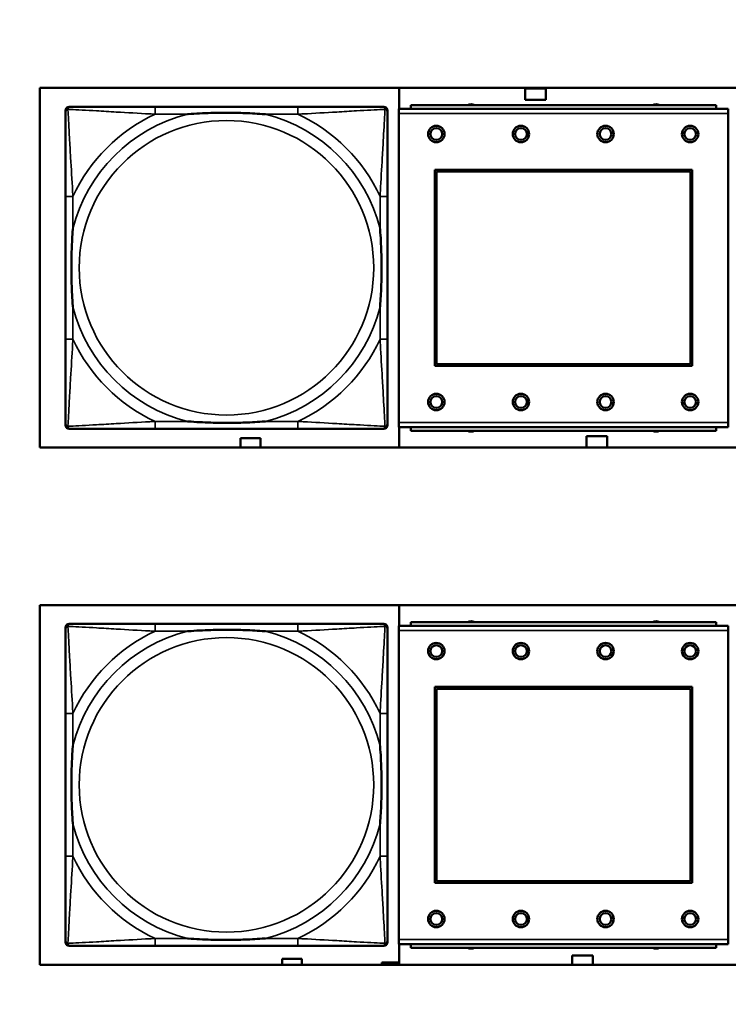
# Model space of a CAD drawing. Header units: inches. Extents: x 1.9 to 64.4, y 1.6 to 69.2.
# Tile 284 of 328: x 55.9 to 57.4, y 44.7 to 46.8. Entities that reach past the tile are written whole.
import ezdxf

# ---------------------------------------------------------------- set-up
doc = ezdxf.new("R2010")
doc.units = ezdxf.units.IN
doc.header["$MEASUREMENT"] = 0
for name, color, linetype, lineweight in [('Dimension (ANSI)', 7, 'Continuous', 25), ('Visible (ANSI)', 7, 'Continuous', 50), ('Visible Narrow (ANSI)', 7, 'Continuous', 35)]:
    doc.layers.add(name, color=color, linetype=linetype, lineweight=lineweight)
doc.styles.add('Note Text (ANSI)', font='tahoma.ttf')
doc.dimstyles.new('Default (ANSI)', dxfattribs={"dimtxt": 0.5, "dimasz": 0.098425, "dimexe": 0.125, "dimexo": 0.0625, "dimgap": 0.031496, "dimtad": 0, "dimtih": 1, "dimtoh": 1, "dimrnd": 1e-08, "dimzin": 4, "dimdsep": 46, "dimtxsty": 'Note Text (ANSI)', "dimcen": 0.09, "dimdle": 0.393701, "dimclrd": 256, "dimclre": 256, "dimclrt": 256, "dimadec": 0, "dimazin": 1, "dimtfac": 1, "dimtofl": 0, "dimtmove": 0, "dimatfit": 3, "dimfxl": 1, "dimtolj": 1, "dimtzin": 4, "dimlwd": -1, "dimlwe": -1, "dimarcsym": 0})

# ---------------------------------------------------------------- blocks, each defined once
blk = doc.blocks.new('*D10')
at = {"layer": 'Defpoints', "color": 0}
for p in [(59.5224, 65.0112), (54.8947, 40.8796), (62.5145, 40.8796)]:
    blk.add_point(p, dxfattribs=at)
at = {"layer": 'Dimension (ANSI)'}
for p, q in [((59.5849, 65.0112), (62.6395, 65.0112)), ((62.5145, 64.9128), (62.5145, 53.304)), ((62.5145, 40.978), (62.5145, 52.5868)), ((54.9572, 40.8796), (62.6395, 40.8796))]:
    blk.add_line(p, q, dxfattribs=at)
for points in [[(62.4981, 64.9128), (62.5309, 64.9128), (62.5145, 65.0112)], [(62.4981, 40.978), (62.5309, 40.978), (62.5145, 40.8796)]]:
    blk.add_solid(points, dxfattribs=at)
at = {"layer": 'Dimension (ANSI)', "insert": (60.4801, 53.2725), "char_height": 0.5, "attachment_point": 1, "style": 'Note Text (ANSI)'}
blk.add_mtext('\\A1;24.13 [612.9]', dxfattribs=at)

msp = doc.modelspace()

# ---------------------------------------------------------------- linework, layer by layer
at = {"layer": 'Visible (ANSI)'}
for p, q in [((55.9601, 45.8834), (55.9601, 46.6485)), ((55.9601, 46.6485), (58.1652, 46.6485)), ((56.7247, 46.6036), (56.7247, 46.6485)), ((56.9927, 46.6231), (56.9927, 46.6471)), ((56.9927, 46.6471), (57.0367, 46.6471)), ((57.0367, 46.6471), (57.0367, 46.6231)), ((57.3989, 46.6116), (56.7489, 46.6116)), ((56.7489, 46.6036), (56.7489, 46.6116)), ((57.0367, 46.6231), (56.9927, 46.6231)), ((57.3989, 46.6116), (57.3989, 46.6036)), ((56.0144, 45.9308), (56.0144, 46.6)), ((56.0223, 46.6079), (56.0263, 46.6079)), ((56.5089, 46.6079), (56.205, 46.6079)), ((56.6877, 46.6079), (56.6916, 46.6079)), ((56.6995, 46.6), (56.6995, 46.5961)), ((57.4244, 46.6036), (56.7234, 46.6036)), ((56.7234, 46.5936), (56.7234, 46.6036)), ((56.7234, 46.5936), (56.7234, 45.9366)), ((57.4244, 46.6036), (57.4244, 46.5936)), ((57.4244, 45.9366), (57.4244, 46.5936)), ((56.8004, 46.0566), (56.8004, 46.4736)), ((56.8004, 46.4736), (57.3474, 46.4736)), ((56.804, 46.47), (57.3438, 46.47)), ((56.804, 46.0602), (56.804, 46.47)), ((57.3438, 46.47), (57.3438, 46.0602)), ((57.3474, 46.4736), (57.3474, 46.0566)), ((56.0144, 46.4174), (56.0144, 46.1134)), ((56.6995, 46.1134), (56.6995, 46.4174)), ((57.3474, 46.0566), (56.8004, 46.0566)), ((57.3438, 46.0602), (56.804, 46.0602)), ((56.6916, 45.9229), (56.0223, 45.9229)), ((56.205, 45.9229), (56.5089, 45.9229)), ((56.6995, 45.9347), (56.6995, 45.9308)), ((56.7234, 45.9266), (56.7234, 45.9366)), ((56.7234, 45.9266), (57.4244, 45.9266)), ((56.7247, 45.8834), (56.7247, 45.9266)), ((56.7489, 45.9266), (56.7489, 45.9186)), ((57.3989, 45.9186), (56.7489, 45.9186)), ((57.3989, 45.9186), (57.3989, 45.9266)), ((57.4244, 45.9366), (57.4244, 45.9266)), ((56.3867, 45.8834), (56.3867, 45.9031)), ((56.3867, 45.9031), (56.4297, 45.9031)), ((56.4297, 45.9031), (56.4297, 45.8834)), ((57.1227, 45.9071), (57.1667, 45.9071)), ((57.1227, 45.8834), (57.1227, 45.9071)), ((57.1667, 45.9071), (57.1667, 45.8834)), ((58.1652, 45.8834), (55.9601, 45.8834)), ((55.9601, 44.7824), (55.9601, 45.5475)), ((55.9601, 45.5475), (58.1652, 45.5475)), ((56.7247, 45.5036), (56.7247, 45.5475)), ((56.0144, 44.8308), (56.0144, 45.5)), ((56.0223, 45.5079), (56.0263, 45.5079)), ((56.5089, 45.5079), (56.205, 45.5079)), ((56.6877, 45.5079), (56.6916, 45.5079)), ((56.6995, 45.5), (56.6995, 45.4961)), ((57.4244, 45.5036), (56.7234, 45.5036)), ((56.7234, 45.4936), (56.7234, 45.5036)), ((57.3989, 45.5116), (56.7489, 45.5116)), ((56.7489, 45.5036), (56.7489, 45.5116)), ((57.3989, 45.5116), (57.3989, 45.5036)), ((57.4244, 45.5036), (57.4244, 45.4936)), ((56.7234, 45.4936), (56.7234, 44.8366)), ((57.4244, 44.8366), (57.4244, 45.4936)), ((56.8004, 44.9566), (56.8004, 45.3736)), ((56.8004, 45.3736), (57.3474, 45.3736)), ((57.3474, 45.3736), (57.3474, 44.9566)), ((56.804, 45.37), (57.3438, 45.37)), ((56.804, 44.9602), (56.804, 45.37)), ((57.3438, 45.37), (57.3438, 44.9602)), ((56.0144, 45.3174), (56.0144, 45.0134)), ((56.6995, 45.0134), (56.6995, 45.3174)), ((57.3474, 44.9566), (56.8004, 44.9566)), ((57.3438, 44.9602), (56.804, 44.9602)), ((56.6995, 44.8347), (56.6995, 44.8308)), ((56.7234, 44.8266), (56.7234, 44.8366)), ((57.4244, 44.8366), (57.4244, 44.8266)), ((56.6916, 44.8229), (56.0223, 44.8229)), ((56.205, 44.8229), (56.5089, 44.8229)), ((56.7234, 44.8266), (57.4244, 44.8266)), ((56.7247, 44.7824), (56.7247, 44.8266)), ((56.7489, 44.8266), (56.7489, 44.8186)), ((57.3989, 44.8186), (56.7489, 44.8186)), ((57.3989, 44.8186), (57.3989, 44.8266)), ((56.4752, 44.7824), (56.4752, 44.7951)), ((56.4752, 44.7951), (56.5172, 44.7951)), ((56.5172, 44.7951), (56.5172, 44.7824)), ((56.6877, 44.7824), (56.6877, 44.7876)), ((56.6877, 44.7876), (56.7247, 44.7876)), ((57.0927, 44.7824), (57.0927, 44.8021)), ((57.0927, 44.8021), (57.1367, 44.8021)), ((57.1367, 44.8021), (57.1367, 44.7824)), ((58.1652, 44.7824), (55.9601, 44.7824))]:
    msp.add_line(p, q, dxfattribs=at)
for centre, radius in [((56.8034, 46.55), 0.0175), ((56.9834, 46.55), 0.0175), ((57.1634, 46.55), 0.0175), ((57.3434, 46.55), 0.0175), ((56.8034, 46.55), 0.0125), ((56.9834, 46.55), 0.0125), ((57.1634, 46.55), 0.0125), ((57.3434, 46.55), 0.0125), ((56.8034, 45.98), 0.0175), ((56.8034, 45.98), 0.0125), ((56.9834, 45.98), 0.0175), ((56.9834, 45.98), 0.0125), ((57.1634, 45.98), 0.0175), ((57.1634, 45.98), 0.0125), ((57.3434, 45.98), 0.0175), ((57.3434, 45.98), 0.0125), ((56.8034, 45.45), 0.0175), ((56.8034, 45.45), 0.0125), ((56.9834, 45.45), 0.0175), ((56.9834, 45.45), 0.0125), ((57.1634, 45.45), 0.0175), ((57.1634, 45.45), 0.0125), ((57.3434, 45.45), 0.0175), ((57.3434, 45.45), 0.0125), ((56.8034, 44.88), 0.0175), ((56.8034, 44.88), 0.0125), ((56.9834, 44.88), 0.0175), ((56.9834, 44.88), 0.0125), ((57.1634, 44.88), 0.0175), ((57.1634, 44.88), 0.0125), ((57.3434, 44.88), 0.0175), ((57.3434, 44.88), 0.0125)]:
    msp.add_circle(centre, radius, dxfattribs=at)
for centre, radius, start, end in [((56.8772, 46.596), 0.0175, 63.5005, 116.4995), ((57.2709, 46.596), 0.0175, 63.5005, 116.4995), ((56.0223, 46.6), 0.00787, 90, 180), ((56.0263, 46.5961), 0.0118, 90, 180), ((56.6877, 46.5961), 0.0118, 0, 90), ((56.6916, 46.6), 0.00787, 0, 90), ((56.0263, 45.9347), 0.0118, 180, 270), ((56.0223, 45.9308), 0.00787, 180, 270), ((56.6877, 45.9347), 0.0118, 270, 360), ((56.6916, 45.9308), 0.00787, 270, 0), ((56.8772, 45.9346), 0.0175, 245.4758, 294.5242), ((57.2709, 45.9346), 0.0175, 245.4758, 294.5242), ((56.0223, 45.5), 0.00787, 90, 180), ((56.0263, 45.4961), 0.0118, 90, 180), ((56.6877, 45.4961), 0.0118, 0, 90), ((56.6916, 45.5), 0.00787, 0, 90), ((56.8772, 45.496), 0.0175, 63.5005, 116.4995), ((57.2709, 45.496), 0.0175, 63.5005, 116.4995), ((56.0263, 44.8347), 0.0118, 180, 270), ((56.0223, 44.8308), 0.00787, 180, 270), ((56.6877, 44.8347), 0.0118, 270, 360), ((56.6916, 44.8308), 0.00787, 270, 0), ((56.8772, 44.8346), 0.0175, 245.4758, 294.5242), ((57.2709, 44.8346), 0.0175, 245.4758, 294.5242)]:
    msp.add_arc(centre, radius, start, end, dxfattribs=at)
for points, knots in [([(56.0144, 46.5961), (56.0144, 46.5812), (56.0144, 46.5396), (56.0144, 46.499), (56.0144, 46.4724), (56.0144, 46.4446), (56.0144, 46.4174)], [-0.5252205, -0.5252205, -0.5252205, -0.5252205, -0.20743, -0.20743, -0.20743, 0, 0, 0, 0]), ([(56.205, 46.6079), (56.2014, 46.6079), (56.1978, 46.6079), (56.1942, 46.6079), (56.161, 46.6079), (56.1273, 46.6079), (56.0965, 46.6079), (56.0695, 46.6079), (56.044, 46.6079), (56.0305, 46.6079), (56.0289, 46.6079), (56.0275, 46.6079), (56.0263, 46.6079)], [0, 0, 0, 0, 0.0272471, 0.0272471, 0.0272471, 0.2790553, 0.2790553, 0.2790553, 0.4988354, 0.4988354, 0.4988354, 0.5252205, 0.5252205, 0.5252205, 0.5252205]), ([(56.2742, 46.5922), (56.2746, 46.5922), (56.2751, 46.5922), (56.2916, 46.5935), (56.3076, 46.5943), (56.3306, 46.595), (56.3373, 46.5952), (56.3465, 46.5953), (56.3489, 46.5953), (56.353, 46.5953), (56.3546, 46.5953), (56.3578, 46.5953), (56.3593, 46.5953), (56.3629, 46.5953), (56.3649, 46.5953), (56.3711, 46.5953), (56.3752, 46.5952), (56.3849, 46.595), (56.3905, 46.5948), (56.4103, 46.5941), (56.4244, 46.5933), (56.4388, 46.5922), (56.4393, 46.5922), (56.4397, 46.5922)], [-0.416114, -0.416114, -0.416114, -0.416114, -0.4127691, -0.4127691, -0.2896446, -0.2896446, -0.2388934, -0.2388934, -0.2201881, -0.2201881, -0.2080204, -0.2080204, -0.196499, -0.196499, -0.1809939, -0.1809939, -0.149741, -0.149741, -0.1073162, -0.1073162, 0, 0, 0.0033356, 0.0033356, 0.0033356, 0.0033356]), ([(56.6877, 46.6079), (56.6728, 46.6079), (56.6312, 46.6079), (56.5905, 46.6079), (56.564, 46.6079), (56.5361, 46.6079), (56.5089, 46.6079)], [-0.5252205, -0.5252205, -0.5252205, -0.5252205, -0.20743, -0.20743, -0.20743, 0, 0, 0, 0]), ([(56.6995, 46.4174), (56.6995, 46.4209), (56.6995, 46.4245), (56.6995, 46.4281), (56.6995, 46.4613), (56.6995, 46.495), (56.6995, 46.5259), (56.6995, 46.5528), (56.6995, 46.5784), (56.6995, 46.5918), (56.6995, 46.5934), (56.6995, 46.5949), (56.6995, 46.5961)], [0, 0, 0, 0, 0.0272471, 0.0272471, 0.0272471, 0.2790553, 0.2790553, 0.2790553, 0.4988354, 0.4988354, 0.4988354, 0.5252205, 0.5252205, 0.5252205, 0.5252205]), ([(56.0302, 46.1827), (56.0302, 46.1831), (56.0301, 46.1835), (56.0289, 46.2), (56.028, 46.2161), (56.0273, 46.239), (56.0272, 46.2457), (56.0271, 46.2549), (56.027, 46.2574), (56.027, 46.2615), (56.027, 46.2631), (56.027, 46.2662), (56.027, 46.2677), (56.027, 46.2713), (56.027, 46.2734), (56.0271, 46.2795), (56.0272, 46.2837), (56.0274, 46.2934), (56.0275, 46.299), (56.0282, 46.3188), (56.029, 46.3328), (56.0301, 46.3473), (56.0302, 46.3477), (56.0302, 46.3482)], [-0.416114, -0.416114, -0.416114, -0.416114, -0.4127691, -0.4127691, -0.2896446, -0.2896446, -0.2388934, -0.2388934, -0.2201881, -0.2201881, -0.2080204, -0.2080204, -0.196499, -0.196499, -0.1809939, -0.1809939, -0.149741, -0.149741, -0.1073162, -0.1073162, 0, 0, 0.0033356, 0.0033356, 0.0033356, 0.0033356]), ([(56.6837, 46.3482), (56.6838, 46.3477), (56.6838, 46.3473), (56.685, 46.3308), (56.6859, 46.3147), (56.6866, 46.2918), (56.6867, 46.2851), (56.6869, 46.2759), (56.6869, 46.2734), (56.6869, 46.2693), (56.6869, 46.2677), (56.6869, 46.2646), (56.6869, 46.2631), (56.6869, 46.2595), (56.6869, 46.2575), (56.6868, 46.2513), (56.6868, 46.2471), (56.6866, 46.2374), (56.6864, 46.2318), (56.6857, 46.2121), (56.6849, 46.198), (56.6838, 46.1835), (56.6838, 46.1831), (56.6837, 46.1827)], [-0.416114, -0.416114, -0.416114, -0.416114, -0.4127691, -0.4127691, -0.2896446, -0.2896446, -0.2388934, -0.2388934, -0.2201881, -0.2201881, -0.2080204, -0.2080204, -0.196499, -0.196499, -0.1809939, -0.1809939, -0.149741, -0.149741, -0.1073162, -0.1073162, 0, 0, 0.0033356, 0.0033356, 0.0033356, 0.0033356]), ([(56.0144, 46.1134), (56.0144, 46.0862), (56.0144, 46.0584), (56.0144, 46.0318), (56.0144, 45.9912), (56.0144, 45.9496), (56.0144, 45.9347)], [3.9382945, 3.9382945, 3.9382945, 3.9382945, 4.1457245, 4.1457245, 4.1457245, 4.463515, 4.463515, 4.463515, 4.463515]), ([(56.6995, 45.9347), (56.6995, 45.9496), (56.6995, 45.9912), (56.6995, 46.0318), (56.6995, 46.0584), (56.6995, 46.0862), (56.6995, 46.1134)], [-0.5252205, -0.5252205, -0.5252205, -0.5252205, -0.20743, -0.20743, -0.20743, 0, 0, 0, 0]), ([(56.4397, 45.9386), (56.4393, 45.9386), (56.4388, 45.9386), (56.4244, 45.9375), (56.4103, 45.9367), (56.3905, 45.936), (56.3849, 45.9358), (56.3752, 45.9356), (56.3711, 45.9355), (56.3649, 45.9355), (56.3629, 45.9355), (56.3593, 45.9355), (56.3578, 45.9355), (56.3546, 45.9355), (56.353, 45.9355), (56.3489, 45.9355), (56.3465, 45.9355), (56.3373, 45.9356), (56.3306, 45.9358), (56.3076, 45.9365), (56.2916, 45.9373), (56.2751, 45.9386), (56.2746, 45.9386), (56.2742, 45.9386)], [-0.4149464, -0.4149464, -0.4149464, -0.4149464, -0.41162, -0.41162, -0.3046026, -0.3046026, -0.2622958, -0.2622958, -0.23113, -0.23113, -0.215668, -0.215668, -0.2041787, -0.2041787, -0.1920448, -0.1920448, -0.1733916, -0.1733916, -0.1227817, -0.1227817, 0, 0, 0.0033356, 0.0033356, 0.0033356, 0.0033356]), ([(56.0263, 45.9229), (56.0411, 45.9229), (56.0827, 45.9229), (56.1234, 45.9229), (56.1499, 45.9229), (56.1778, 45.9229), (56.205, 45.9229)], [-0.5252205, -0.5252205, -0.5252205, -0.5252205, -0.20743, -0.20743, -0.20743, 0, 0, 0, 0]), ([(56.5089, 45.9229), (56.5361, 45.9229), (56.564, 45.9229), (56.5905, 45.9229), (56.6312, 45.9229), (56.6728, 45.9229), (56.6877, 45.9229)], [3.9382945, 3.9382945, 3.9382945, 3.9382945, 4.1457245, 4.1457245, 4.1457245, 4.463515, 4.463515, 4.463515, 4.463515]), ([(56.205, 45.5079), (56.2014, 45.5079), (56.1978, 45.5079), (56.1942, 45.5079), (56.161, 45.5079), (56.1273, 45.5079), (56.0965, 45.5079), (56.0695, 45.5079), (56.044, 45.5079), (56.0305, 45.5079), (56.0289, 45.5079), (56.0275, 45.5079), (56.0263, 45.5079)], [0, 0, 0, 0, 0.0272471, 0.0272471, 0.0272471, 0.2790553, 0.2790553, 0.2790553, 0.4988354, 0.4988354, 0.4988354, 0.5252205, 0.5252205, 0.5252205, 0.5252205]), ([(56.6877, 45.5079), (56.6728, 45.5079), (56.6312, 45.5079), (56.5905, 45.5079), (56.564, 45.5079), (56.5361, 45.5079), (56.5089, 45.5079)], [-0.5252205, -0.5252205, -0.5252205, -0.5252205, -0.20743, -0.20743, -0.20743, 0, 0, 0, 0]), ([(56.0144, 45.4961), (56.0144, 45.4812), (56.0144, 45.4396), (56.0144, 45.399), (56.0144, 45.3724), (56.0144, 45.3446), (56.0144, 45.3174)], [-0.5252205, -0.5252205, -0.5252205, -0.5252205, -0.20743, -0.20743, -0.20743, 0, 0, 0, 0]), ([(56.2742, 45.4922), (56.2746, 45.4922), (56.2751, 45.4922), (56.2916, 45.4935), (56.3076, 45.4943), (56.3306, 45.495), (56.3373, 45.4952), (56.3465, 45.4953), (56.3489, 45.4953), (56.353, 45.4953), (56.3546, 45.4953), (56.3578, 45.4953), (56.3593, 45.4953), (56.3629, 45.4953), (56.3649, 45.4953), (56.3711, 45.4953), (56.3752, 45.4952), (56.3849, 45.495), (56.3905, 45.4948), (56.4103, 45.4941), (56.4244, 45.4933), (56.4388, 45.4922), (56.4393, 45.4922), (56.4397, 45.4922)], [-0.416114, -0.416114, -0.416114, -0.416114, -0.4127691, -0.4127691, -0.2896446, -0.2896446, -0.2388934, -0.2388934, -0.2201881, -0.2201881, -0.2080204, -0.2080204, -0.196499, -0.196499, -0.1809939, -0.1809939, -0.149741, -0.149741, -0.1073162, -0.1073162, 0, 0, 0.0033356, 0.0033356, 0.0033356, 0.0033356]), ([(56.6995, 45.3174), (56.6995, 45.3209), (56.6995, 45.3245), (56.6995, 45.3281), (56.6995, 45.3613), (56.6995, 45.395), (56.6995, 45.4259), (56.6995, 45.4528), (56.6995, 45.4784), (56.6995, 45.4918), (56.6995, 45.4934), (56.6995, 45.4949), (56.6995, 45.4961)], [0, 0, 0, 0, 0.0272471, 0.0272471, 0.0272471, 0.2790553, 0.2790553, 0.2790553, 0.4988354, 0.4988354, 0.4988354, 0.5252205, 0.5252205, 0.5252205, 0.5252205]), ([(56.0302, 45.0827), (56.0302, 45.0831), (56.0301, 45.0835), (56.0289, 45.1), (56.028, 45.1161), (56.0273, 45.139), (56.0272, 45.1457), (56.0271, 45.1549), (56.027, 45.1574), (56.027, 45.1615), (56.027, 45.1631), (56.027, 45.1662), (56.027, 45.1677), (56.027, 45.1713), (56.027, 45.1734), (56.0271, 45.1795), (56.0272, 45.1837), (56.0274, 45.1934), (56.0275, 45.199), (56.0282, 45.2188), (56.029, 45.2328), (56.0301, 45.2473), (56.0302, 45.2477), (56.0302, 45.2482)], [-0.416114, -0.416114, -0.416114, -0.416114, -0.4127691, -0.4127691, -0.2896446, -0.2896446, -0.2388934, -0.2388934, -0.2201881, -0.2201881, -0.2080204, -0.2080204, -0.196499, -0.196499, -0.1809939, -0.1809939, -0.149741, -0.149741, -0.1073162, -0.1073162, 0, 0, 0.0033356, 0.0033356, 0.0033356, 0.0033356]), ([(56.6837, 45.2482), (56.6838, 45.2477), (56.6838, 45.2473), (56.685, 45.2308), (56.6859, 45.2147), (56.6866, 45.1918), (56.6867, 45.1851), (56.6869, 45.1759), (56.6869, 45.1734), (56.6869, 45.1693), (56.6869, 45.1677), (56.6869, 45.1646), (56.6869, 45.1631), (56.6869, 45.1595), (56.6869, 45.1575), (56.6868, 45.1513), (56.6868, 45.1471), (56.6866, 45.1374), (56.6864, 45.1318), (56.6857, 45.1121), (56.6849, 45.098), (56.6838, 45.0835), (56.6838, 45.0831), (56.6837, 45.0827)], [-0.416114, -0.416114, -0.416114, -0.416114, -0.4127691, -0.4127691, -0.2896446, -0.2896446, -0.2388934, -0.2388934, -0.2201881, -0.2201881, -0.2080204, -0.2080204, -0.196499, -0.196499, -0.1809939, -0.1809939, -0.149741, -0.149741, -0.1073162, -0.1073162, 0, 0, 0.0033356, 0.0033356, 0.0033356, 0.0033356]), ([(56.0144, 45.0134), (56.0144, 44.9862), (56.0144, 44.9584), (56.0144, 44.9318), (56.0144, 44.8912), (56.0144, 44.8496), (56.0144, 44.8347)], [3.9382945, 3.9382945, 3.9382945, 3.9382945, 4.1457245, 4.1457245, 4.1457245, 4.463515, 4.463515, 4.463515, 4.463515]), ([(56.6995, 44.8347), (56.6995, 44.8496), (56.6995, 44.8912), (56.6995, 44.9318), (56.6995, 44.9584), (56.6995, 44.9862), (56.6995, 45.0134)], [-0.5252205, -0.5252205, -0.5252205, -0.5252205, -0.20743, -0.20743, -0.20743, 0, 0, 0, 0]), ([(56.4397, 44.8386), (56.4393, 44.8386), (56.4388, 44.8386), (56.4244, 44.8375), (56.4103, 44.8367), (56.3905, 44.836), (56.3849, 44.8358), (56.3752, 44.8356), (56.3711, 44.8355), (56.3649, 44.8355), (56.3629, 44.8355), (56.3593, 44.8355), (56.3578, 44.8355), (56.3546, 44.8355), (56.353, 44.8355), (56.3489, 44.8355), (56.3465, 44.8355), (56.3373, 44.8356), (56.3306, 44.8358), (56.3076, 44.8365), (56.2916, 44.8373), (56.2751, 44.8386), (56.2746, 44.8386), (56.2742, 44.8386)], [-0.4149464, -0.4149464, -0.4149464, -0.4149464, -0.41162, -0.41162, -0.3046026, -0.3046026, -0.2622958, -0.2622958, -0.23113, -0.23113, -0.215668, -0.215668, -0.2041787, -0.2041787, -0.1920448, -0.1920448, -0.1733916, -0.1733916, -0.1227817, -0.1227817, 0, 0, 0.0033356, 0.0033356, 0.0033356, 0.0033356]), ([(56.0263, 44.8229), (56.0411, 44.8229), (56.0827, 44.8229), (56.1234, 44.8229), (56.1499, 44.8229), (56.1778, 44.8229), (56.205, 44.8229)], [-0.5252205, -0.5252205, -0.5252205, -0.5252205, -0.20743, -0.20743, -0.20743, 0, 0, 0, 0]), ([(56.5089, 44.8229), (56.5361, 44.8229), (56.564, 44.8229), (56.5905, 44.8229), (56.6312, 44.8229), (56.6728, 44.8229), (56.6877, 44.8229)], [3.9382945, 3.9382945, 3.9382945, 3.9382945, 4.1457245, 4.1457245, 4.1457245, 4.463515, 4.463515, 4.463515, 4.463515])]:
    msp.add_open_spline(points, degree=3, knots=knots, dxfattribs=at)
at = {"layer": 'Visible Narrow (ANSI)'}
for p, q in [((56.205, 46.6079), (56.205, 46.5922)), ((56.205, 46.5922), (56.2742, 46.5922)), ((56.4397, 46.5922), (56.5089, 46.5922)), ((56.5089, 46.6079), (56.5089, 46.5922)), ((56.7234, 46.5936), (57.4244, 46.5936)), ((56.0302, 46.4174), (56.0144, 46.4174)), ((56.0302, 46.3482), (56.0302, 46.4174)), ((56.6995, 46.4174), (56.6837, 46.4174)), ((56.6837, 46.4174), (56.6837, 46.3482)), ((56.0302, 46.1134), (56.0302, 46.1827)), ((56.6837, 46.1827), (56.6837, 46.1134)), ((56.0302, 46.1134), (56.0144, 46.1134)), ((56.6995, 46.1134), (56.6837, 46.1134)), ((56.205, 45.9386), (56.205, 45.9229)), ((56.2742, 45.9386), (56.205, 45.9386)), ((56.5089, 45.9386), (56.4397, 45.9386)), ((56.5089, 45.9386), (56.5089, 45.9229)), ((57.4244, 45.9366), (56.7234, 45.9366)), ((56.205, 45.5079), (56.205, 45.4922)), ((56.5089, 45.5079), (56.5089, 45.4922)), ((56.205, 45.4922), (56.2742, 45.4922)), ((56.4397, 45.4922), (56.5089, 45.4922)), ((56.7234, 45.4936), (57.4244, 45.4936)), ((56.0302, 45.3174), (56.0144, 45.3174)), ((56.0302, 45.2482), (56.0302, 45.3174)), ((56.6995, 45.3174), (56.6837, 45.3174)), ((56.6837, 45.3174), (56.6837, 45.2482)), ((56.0302, 45.0134), (56.0302, 45.0827)), ((56.6837, 45.0827), (56.6837, 45.0134)), ((56.0302, 45.0134), (56.0144, 45.0134)), ((56.6995, 45.0134), (56.6837, 45.0134)), ((56.205, 44.8386), (56.205, 44.8229)), ((56.2742, 44.8386), (56.205, 44.8386)), ((56.5089, 44.8386), (56.4397, 44.8386)), ((56.5089, 44.8386), (56.5089, 44.8229)), ((57.4244, 44.8366), (56.7234, 44.8366))]:
    msp.add_line(p, q, dxfattribs=at)
for centre in [(56.357, 46.2654), (56.357, 45.1654)]:
    msp.add_circle(centre, 0.3133, dxfattribs=at)
for centre, radius, start, end in [((56.357, 46.2654), 0.3371, 104.2103, 165.7897), ((56.357, 46.2654), 0.3604, 114.9407, 155.0593), ((56.357, 46.2654), 0.3371, 14.2103, 75.7897), ((56.357, 46.2654), 0.3604, 24.9407, 65.0593), ((56.357, 46.2654), 0.3371, 194.2103, 255.7897), ((56.357, 46.2654), 0.3371, 284.2103, 345.7897), ((56.357, 46.2654), 0.3604, 204.9407, 245.0593), ((56.357, 46.2654), 0.3604, 294.9407, 335.0593), ((56.357, 45.1654), 0.3371, 104.2103, 165.7897), ((56.357, 45.1654), 0.3604, 114.9407, 155.0593), ((56.357, 45.1654), 0.3371, 14.2103, 75.7897), ((56.357, 45.1654), 0.3604, 24.9407, 65.0593), ((56.357, 45.1654), 0.3371, 194.2103, 255.7897), ((56.357, 45.1654), 0.3371, 284.2103, 345.7897), ((56.357, 45.1654), 0.3604, 204.9407, 245.0593), ((56.357, 45.1654), 0.3604, 294.9407, 335.0593)]:
    msp.add_arc(centre, radius, start, end, dxfattribs=at)
for points, knots in [([(56.0144, 46.5961), (56.0144, 46.5967), (56.0145, 46.5973), (56.0148, 46.5983), (56.0149, 46.5987), (56.0153, 46.5994), (56.0154, 46.5996), (56.0157, 46.6), (56.0158, 46.6001), (56.0161, 46.6005), (56.0163, 46.6008), (56.0171, 46.6014), (56.0176, 46.6017), (56.0186, 46.6022), (56.0191, 46.6025), (56.0197, 46.6026)], [-0.02627331, -0.02627331, -0.02627331, -0.02627331, -0.02158775, -0.02158775, -0.01736415, -0.01736415, -0.0147244, -0.0147244, -0.01307456, -0.01307456, -0.00977487, -0.00977487, -0.00449537, -0.00449537, 0.00012419, 0.00012419, 0.00012419, 0.00012419]), ([(56.0197, 46.6026), (56.0199, 46.6032), (56.0201, 46.6038), (56.0207, 46.6048), (56.021, 46.6053), (56.0216, 46.606), (56.0218, 46.6063), (56.0223, 46.6066), (56.0224, 46.6067), (56.0228, 46.607), (56.023, 46.6071), (56.0237, 46.6074), (56.0241, 46.6076), (56.0251, 46.6078), (56.0256, 46.6079), (56.0263, 46.6079)], [-0.00012419, -0.00012419, -0.00012419, -0.00012419, 0.00449537, 0.00449537, 0.00977487, 0.00977487, 0.01307456, 0.01307456, 0.0147244, 0.0147244, 0.01736415, 0.01736415, 0.02158775, 0.02158775, 0.02627331, 0.02627331, 0.02627331, 0.02627331]), ([(56.0302, 46.4174), (56.03, 46.4211), (56.0298, 46.4249), (56.0283, 46.4522), (56.0268, 46.4764), (56.0246, 46.5143), (56.0238, 46.5283), (56.0218, 46.5636), (56.0207, 46.5837), (56.0199, 46.5991), (56.0198, 46.6009), (56.0197, 46.6026)], [0, 0, 0, 0, 0.0278591, 0.0278591, 0.201273, 0.201273, 0.3066357, 0.3066357, 0.475216, 0.475216, 0.5007189, 0.5007189, 0.5007189, 0.5007189]), ([(56.0197, 46.6026), (56.0214, 46.6025), (56.0233, 46.6025), (56.0387, 46.6016), (56.0588, 46.6006), (56.094, 46.5986), (56.1081, 46.5977), (56.1459, 46.5955), (56.1701, 46.5941), (56.1975, 46.5926), (56.2012, 46.5924), (56.205, 46.5922)], [-0.5007189, -0.5007189, -0.5007189, -0.5007189, -0.475216, -0.475216, -0.3066357, -0.3066357, -0.201273, -0.201273, -0.0278591, -0.0278591, 0, 0, 0, 0]), ([(56.5089, 46.5922), (56.5127, 46.5924), (56.5164, 46.5926), (56.5438, 46.5941), (56.568, 46.5955), (56.6058, 46.5977), (56.6199, 46.5986), (56.6551, 46.6006), (56.6752, 46.6016), (56.6907, 46.6025), (56.6925, 46.6025), (56.6942, 46.6026)], [0, 0, 0, 0, 0.0278591, 0.0278591, 0.201273, 0.201273, 0.3066357, 0.3066357, 0.475216, 0.475216, 0.5007189, 0.5007189, 0.5007189, 0.5007189]), ([(56.6942, 46.6026), (56.6941, 46.6009), (56.694, 46.5991), (56.6932, 46.5837), (56.6921, 46.5636), (56.6901, 46.5283), (56.6893, 46.5143), (56.6871, 46.4764), (56.6857, 46.4522), (56.6841, 46.4249), (56.6839, 46.4211), (56.6837, 46.4174)], [-0.5007189, -0.5007189, -0.5007189, -0.5007189, -0.475216, -0.475216, -0.3066357, -0.3066357, -0.201273, -0.201273, -0.0278591, -0.0278591, 0, 0, 0, 0]), ([(56.6877, 46.6079), (56.6883, 46.6079), (56.6888, 46.6078), (56.6898, 46.6076), (56.6903, 46.6074), (56.6909, 46.6071), (56.6912, 46.607), (56.6915, 46.6067), (56.6917, 46.6066), (56.6921, 46.6063), (56.6923, 46.606), (56.6929, 46.6053), (56.6933, 46.6048), (56.6938, 46.6038), (56.694, 46.6032), (56.6942, 46.6026)], [-0.02627331, -0.02627331, -0.02627331, -0.02627331, -0.02158775, -0.02158775, -0.01736415, -0.01736415, -0.0147244, -0.0147244, -0.01307456, -0.01307456, -0.00977487, -0.00977487, -0.00449537, -0.00449537, 0.00012419, 0.00012419, 0.00012419, 0.00012419]), ([(56.6942, 46.6026), (56.6948, 46.6025), (56.6953, 46.6022), (56.6964, 46.6017), (56.6969, 46.6014), (56.6976, 46.6008), (56.6978, 46.6005), (56.6982, 46.6001), (56.6983, 46.6), (56.6985, 46.5996), (56.6987, 46.5994), (56.699, 46.5987), (56.6992, 46.5983), (56.6994, 46.5973), (56.6995, 46.5967), (56.6995, 46.5961)], [-0.00012419, -0.00012419, -0.00012419, -0.00012419, 0.00449537, 0.00449537, 0.00977487, 0.00977487, 0.01307456, 0.01307456, 0.0147244, 0.0147244, 0.01736415, 0.01736415, 0.02158775, 0.02158775, 0.02627331, 0.02627331, 0.02627331, 0.02627331]), ([(56.0197, 45.9282), (56.0198, 45.9299), (56.0199, 45.9317), (56.0207, 45.9471), (56.0218, 45.9673), (56.0238, 46.0025), (56.0246, 46.0165), (56.0268, 46.0544), (56.0283, 46.0786), (56.0298, 46.1059), (56.03, 46.1097), (56.0302, 46.1134)], [-4.4390134, -4.4390134, -4.4390134, -4.4390134, -4.4135105, -4.4135105, -4.2449302, -4.2449302, -4.1395675, -4.1395675, -3.9661536, -3.9661536, -3.9382945, -3.9382945, -3.9382945, -3.9382945]), ([(56.6837, 46.1134), (56.6839, 46.1097), (56.6841, 46.1059), (56.6857, 46.0786), (56.6871, 46.0544), (56.6893, 46.0165), (56.6901, 46.0025), (56.6921, 45.9673), (56.6932, 45.9471), (56.694, 45.9317), (56.6941, 45.9299), (56.6942, 45.9282)], [0, 0, 0, 0, 0.0278591, 0.0278591, 0.201273, 0.201273, 0.3066357, 0.3066357, 0.475216, 0.475216, 0.5007189, 0.5007189, 0.5007189, 0.5007189]), ([(56.205, 45.9386), (56.2012, 45.9384), (56.1975, 45.9382), (56.1701, 45.9367), (56.1459, 45.9353), (56.1081, 45.9331), (56.094, 45.9322), (56.0588, 45.9303), (56.0387, 45.9292), (56.0233, 45.9284), (56.0214, 45.9283), (56.0197, 45.9282)], [0, 0, 0, 0, 0.0278591, 0.0278591, 0.201273, 0.201273, 0.3066357, 0.3066357, 0.475216, 0.475216, 0.5007189, 0.5007189, 0.5007189, 0.5007189]), ([(56.6942, 45.9282), (56.6925, 45.9283), (56.6907, 45.9284), (56.6752, 45.9292), (56.6551, 45.9303), (56.6199, 45.9322), (56.6058, 45.9331), (56.568, 45.9353), (56.5438, 45.9367), (56.5164, 45.9382), (56.5127, 45.9384), (56.5089, 45.9386)], [-4.4390134, -4.4390134, -4.4390134, -4.4390134, -4.4135105, -4.4135105, -4.2449302, -4.2449302, -4.1395675, -4.1395675, -3.9661536, -3.9661536, -3.9382945, -3.9382945, -3.9382945, -3.9382945]), ([(56.0197, 45.9282), (56.0191, 45.9283), (56.0186, 45.9286), (56.0176, 45.9291), (56.0171, 45.9294), (56.0163, 45.93), (56.0161, 45.9303), (56.0158, 45.9307), (56.0157, 45.9308), (56.0154, 45.9312), (56.0153, 45.9315), (56.0149, 45.9321), (56.0148, 45.9325), (56.0145, 45.9335), (56.0144, 45.9341), (56.0144, 45.9347)], [-0.00012419, -0.00012419, -0.00012419, -0.00012419, 0.00449537, 0.00449537, 0.00977487, 0.00977487, 0.01307456, 0.01307456, 0.0147244, 0.0147244, 0.01736415, 0.01736415, 0.02158775, 0.02158775, 0.02627331, 0.02627331, 0.02627331, 0.02627331]), ([(56.0263, 45.9229), (56.0256, 45.9229), (56.0251, 45.923), (56.0241, 45.9232), (56.0237, 45.9234), (56.023, 45.9237), (56.0228, 45.9238), (56.0224, 45.9241), (56.0223, 45.9242), (56.0218, 45.9245), (56.0216, 45.9248), (56.021, 45.9255), (56.0207, 45.926), (56.0201, 45.927), (56.0199, 45.9276), (56.0197, 45.9282)], [-0.02627331, -0.02627331, -0.02627331, -0.02627331, -0.02158775, -0.02158775, -0.01736415, -0.01736415, -0.0147244, -0.0147244, -0.01307456, -0.01307456, -0.00977487, -0.00977487, -0.00449537, -0.00449537, 0.00012419, 0.00012419, 0.00012419, 0.00012419]), ([(56.6942, 45.9282), (56.694, 45.9276), (56.6938, 45.927), (56.6933, 45.926), (56.6929, 45.9255), (56.6923, 45.9248), (56.6921, 45.9245), (56.6917, 45.9242), (56.6915, 45.9241), (56.6912, 45.9238), (56.6909, 45.9237), (56.6903, 45.9234), (56.6898, 45.9232), (56.6888, 45.923), (56.6883, 45.9229), (56.6877, 45.9229)], [-0.00012419, -0.00012419, -0.00012419, -0.00012419, 0.00449537, 0.00449537, 0.00977487, 0.00977487, 0.01307456, 0.01307456, 0.0147244, 0.0147244, 0.01736415, 0.01736415, 0.02158775, 0.02158775, 0.02627331, 0.02627331, 0.02627331, 0.02627331]), ([(56.6995, 45.9347), (56.6995, 45.9341), (56.6994, 45.9335), (56.6992, 45.9325), (56.699, 45.9321), (56.6987, 45.9315), (56.6985, 45.9312), (56.6983, 45.9308), (56.6982, 45.9307), (56.6978, 45.9303), (56.6976, 45.93), (56.6969, 45.9294), (56.6964, 45.9291), (56.6953, 45.9286), (56.6948, 45.9283), (56.6942, 45.9282)], [-0.02627331, -0.02627331, -0.02627331, -0.02627331, -0.02158775, -0.02158775, -0.01736415, -0.01736415, -0.0147244, -0.0147244, -0.01307456, -0.01307456, -0.00977487, -0.00977487, -0.00449537, -0.00449537, 0.00012419, 0.00012419, 0.00012419, 0.00012419]), ([(56.0144, 45.4961), (56.0144, 45.4967), (56.0145, 45.4973), (56.0148, 45.4983), (56.0149, 45.4987), (56.0153, 45.4994), (56.0154, 45.4996), (56.0157, 45.5), (56.0158, 45.5001), (56.0161, 45.5005), (56.0163, 45.5008), (56.0171, 45.5014), (56.0176, 45.5017), (56.0186, 45.5022), (56.0191, 45.5025), (56.0197, 45.5026)], [-0.02627331, -0.02627331, -0.02627331, -0.02627331, -0.02158775, -0.02158775, -0.01736415, -0.01736415, -0.0147244, -0.0147244, -0.01307456, -0.01307456, -0.00977487, -0.00977487, -0.00449537, -0.00449537, 0.00012419, 0.00012419, 0.00012419, 0.00012419]), ([(56.0197, 45.5026), (56.0199, 45.5032), (56.0201, 45.5038), (56.0207, 45.5048), (56.021, 45.5053), (56.0216, 45.506), (56.0218, 45.5063), (56.0223, 45.5066), (56.0224, 45.5067), (56.0228, 45.507), (56.023, 45.5071), (56.0237, 45.5074), (56.0241, 45.5076), (56.0251, 45.5078), (56.0256, 45.5079), (56.0263, 45.5079)], [-0.00012419, -0.00012419, -0.00012419, -0.00012419, 0.00449537, 0.00449537, 0.00977487, 0.00977487, 0.01307456, 0.01307456, 0.0147244, 0.0147244, 0.01736415, 0.01736415, 0.02158775, 0.02158775, 0.02627331, 0.02627331, 0.02627331, 0.02627331]), ([(56.0302, 45.3174), (56.03, 45.3211), (56.0298, 45.3249), (56.0283, 45.3522), (56.0268, 45.3764), (56.0246, 45.4143), (56.0238, 45.4283), (56.0218, 45.4636), (56.0207, 45.4837), (56.0199, 45.4991), (56.0198, 45.5009), (56.0197, 45.5026)], [0, 0, 0, 0, 0.0278591, 0.0278591, 0.201273, 0.201273, 0.3066357, 0.3066357, 0.475216, 0.475216, 0.5007189, 0.5007189, 0.5007189, 0.5007189]), ([(56.0197, 45.5026), (56.0214, 45.5025), (56.0233, 45.5025), (56.0387, 45.5016), (56.0588, 45.5006), (56.094, 45.4986), (56.1081, 45.4977), (56.1459, 45.4955), (56.1701, 45.4941), (56.1975, 45.4926), (56.2012, 45.4924), (56.205, 45.4922)], [-0.5007189, -0.5007189, -0.5007189, -0.5007189, -0.475216, -0.475216, -0.3066357, -0.3066357, -0.201273, -0.201273, -0.0278591, -0.0278591, 0, 0, 0, 0]), ([(56.5089, 45.4922), (56.5127, 45.4924), (56.5164, 45.4926), (56.5438, 45.4941), (56.568, 45.4955), (56.6058, 45.4977), (56.6199, 45.4986), (56.6551, 45.5006), (56.6752, 45.5016), (56.6907, 45.5025), (56.6925, 45.5025), (56.6942, 45.5026)], [0, 0, 0, 0, 0.0278591, 0.0278591, 0.201273, 0.201273, 0.3066357, 0.3066357, 0.475216, 0.475216, 0.5007189, 0.5007189, 0.5007189, 0.5007189]), ([(56.6942, 45.5026), (56.6941, 45.5009), (56.694, 45.4991), (56.6932, 45.4837), (56.6921, 45.4636), (56.6901, 45.4283), (56.6893, 45.4143), (56.6871, 45.3764), (56.6857, 45.3522), (56.6841, 45.3249), (56.6839, 45.3211), (56.6837, 45.3174)], [-0.5007189, -0.5007189, -0.5007189, -0.5007189, -0.475216, -0.475216, -0.3066357, -0.3066357, -0.201273, -0.201273, -0.0278591, -0.0278591, 0, 0, 0, 0]), ([(56.6877, 45.5079), (56.6883, 45.5079), (56.6888, 45.5078), (56.6898, 45.5076), (56.6903, 45.5074), (56.6909, 45.5071), (56.6912, 45.507), (56.6915, 45.5067), (56.6917, 45.5066), (56.6921, 45.5063), (56.6923, 45.506), (56.6929, 45.5053), (56.6933, 45.5048), (56.6938, 45.5038), (56.694, 45.5032), (56.6942, 45.5026)], [-0.02627331, -0.02627331, -0.02627331, -0.02627331, -0.02158775, -0.02158775, -0.01736415, -0.01736415, -0.0147244, -0.0147244, -0.01307456, -0.01307456, -0.00977487, -0.00977487, -0.00449537, -0.00449537, 0.00012419, 0.00012419, 0.00012419, 0.00012419]), ([(56.6942, 45.5026), (56.6948, 45.5025), (56.6953, 45.5022), (56.6964, 45.5017), (56.6969, 45.5014), (56.6976, 45.5008), (56.6978, 45.5005), (56.6982, 45.5001), (56.6983, 45.5), (56.6985, 45.4996), (56.6987, 45.4994), (56.699, 45.4987), (56.6992, 45.4983), (56.6994, 45.4973), (56.6995, 45.4967), (56.6995, 45.4961)], [-0.00012419, -0.00012419, -0.00012419, -0.00012419, 0.00449537, 0.00449537, 0.00977487, 0.00977487, 0.01307456, 0.01307456, 0.0147244, 0.0147244, 0.01736415, 0.01736415, 0.02158775, 0.02158775, 0.02627331, 0.02627331, 0.02627331, 0.02627331]), ([(56.0197, 44.8282), (56.0198, 44.8299), (56.0199, 44.8317), (56.0207, 44.8471), (56.0218, 44.8673), (56.0238, 44.9025), (56.0246, 44.9165), (56.0268, 44.9544), (56.0283, 44.9786), (56.0298, 45.0059), (56.03, 45.0097), (56.0302, 45.0134)], [-4.4390134, -4.4390134, -4.4390134, -4.4390134, -4.4135105, -4.4135105, -4.2449302, -4.2449302, -4.1395675, -4.1395675, -3.9661536, -3.9661536, -3.9382945, -3.9382945, -3.9382945, -3.9382945]), ([(56.6837, 45.0134), (56.6839, 45.0097), (56.6841, 45.0059), (56.6857, 44.9786), (56.6871, 44.9544), (56.6893, 44.9165), (56.6901, 44.9025), (56.6921, 44.8673), (56.6932, 44.8471), (56.694, 44.8317), (56.6941, 44.8299), (56.6942, 44.8282)], [0, 0, 0, 0, 0.0278591, 0.0278591, 0.201273, 0.201273, 0.3066357, 0.3066357, 0.475216, 0.475216, 0.5007189, 0.5007189, 0.5007189, 0.5007189]), ([(56.0197, 44.8282), (56.0191, 44.8283), (56.0186, 44.8286), (56.0176, 44.8291), (56.0171, 44.8294), (56.0163, 44.83), (56.0161, 44.8303), (56.0158, 44.8307), (56.0157, 44.8308), (56.0154, 44.8312), (56.0153, 44.8315), (56.0149, 44.8321), (56.0148, 44.8325), (56.0145, 44.8335), (56.0144, 44.8341), (56.0144, 44.8347)], [-0.00012419, -0.00012419, -0.00012419, -0.00012419, 0.00449537, 0.00449537, 0.00977487, 0.00977487, 0.01307456, 0.01307456, 0.0147244, 0.0147244, 0.01736415, 0.01736415, 0.02158775, 0.02158775, 0.02627331, 0.02627331, 0.02627331, 0.02627331]), ([(56.205, 44.8386), (56.2012, 44.8384), (56.1975, 44.8382), (56.1701, 44.8367), (56.1459, 44.8353), (56.1081, 44.8331), (56.094, 44.8322), (56.0588, 44.8303), (56.0387, 44.8292), (56.0233, 44.8284), (56.0214, 44.8283), (56.0197, 44.8282)], [0, 0, 0, 0, 0.0278591, 0.0278591, 0.201273, 0.201273, 0.3066357, 0.3066357, 0.475216, 0.475216, 0.5007189, 0.5007189, 0.5007189, 0.5007189]), ([(56.0263, 44.8229), (56.0256, 44.8229), (56.0251, 44.823), (56.0241, 44.8232), (56.0237, 44.8234), (56.023, 44.8237), (56.0228, 44.8238), (56.0224, 44.8241), (56.0223, 44.8242), (56.0218, 44.8245), (56.0216, 44.8248), (56.021, 44.8255), (56.0207, 44.826), (56.0201, 44.827), (56.0199, 44.8276), (56.0197, 44.8282)], [-0.02627331, -0.02627331, -0.02627331, -0.02627331, -0.02158775, -0.02158775, -0.01736415, -0.01736415, -0.0147244, -0.0147244, -0.01307456, -0.01307456, -0.00977487, -0.00977487, -0.00449537, -0.00449537, 0.00012419, 0.00012419, 0.00012419, 0.00012419]), ([(56.6942, 44.8282), (56.6925, 44.8283), (56.6907, 44.8284), (56.6752, 44.8292), (56.6551, 44.8303), (56.6199, 44.8322), (56.6058, 44.8331), (56.568, 44.8353), (56.5438, 44.8367), (56.5164, 44.8382), (56.5127, 44.8384), (56.5089, 44.8386)], [-4.4390134, -4.4390134, -4.4390134, -4.4390134, -4.4135105, -4.4135105, -4.2449302, -4.2449302, -4.1395675, -4.1395675, -3.9661536, -3.9661536, -3.9382945, -3.9382945, -3.9382945, -3.9382945]), ([(56.6942, 44.8282), (56.694, 44.8276), (56.6938, 44.827), (56.6933, 44.826), (56.6929, 44.8255), (56.6923, 44.8248), (56.6921, 44.8245), (56.6917, 44.8242), (56.6915, 44.8241), (56.6912, 44.8238), (56.6909, 44.8237), (56.6903, 44.8234), (56.6898, 44.8232), (56.6888, 44.823), (56.6883, 44.8229), (56.6877, 44.8229)], [-0.00012419, -0.00012419, -0.00012419, -0.00012419, 0.00449537, 0.00449537, 0.00977487, 0.00977487, 0.01307456, 0.01307456, 0.0147244, 0.0147244, 0.01736415, 0.01736415, 0.02158775, 0.02158775, 0.02627331, 0.02627331, 0.02627331, 0.02627331]), ([(56.6995, 44.8347), (56.6995, 44.8341), (56.6994, 44.8335), (56.6992, 44.8325), (56.699, 44.8321), (56.6987, 44.8315), (56.6985, 44.8312), (56.6983, 44.8308), (56.6982, 44.8307), (56.6978, 44.8303), (56.6976, 44.83), (56.6969, 44.8294), (56.6964, 44.8291), (56.6953, 44.8286), (56.6948, 44.8283), (56.6942, 44.8282)], [-0.02627331, -0.02627331, -0.02627331, -0.02627331, -0.02158775, -0.02158775, -0.01736415, -0.01736415, -0.0147244, -0.0147244, -0.01307456, -0.01307456, -0.00977487, -0.00977487, -0.00449537, -0.00449537, 0.00012419, 0.00012419, 0.00012419, 0.00012419])]:
    msp.add_open_spline(points, degree=3, knots=knots, dxfattribs=at)

# ---------------------------------------------------------------- dimensions: what is measured, and where the dimension line sits
at = {"layer": 'Dimension (ANSI)'}
dim = msp.add_linear_dim(base=(62.5145, 40.8796), p1=(59.5224, 65.0112), p2=(54.8947, 40.8796), angle=90, dimstyle='Default (ANSI)', override={"dimdec": 2, "dimtp": 0, "dimtm": 0, "dimtdec": 2, "dimatfit": 1}, dxfattribs=at)
dim.commit()
dim.dimension.update_dxf_attribs({"geometry": '*D10', "text_midpoint": (62.5145, 52.9454), "dimtype": 160})

doc.saveas('drawing.dxf')
